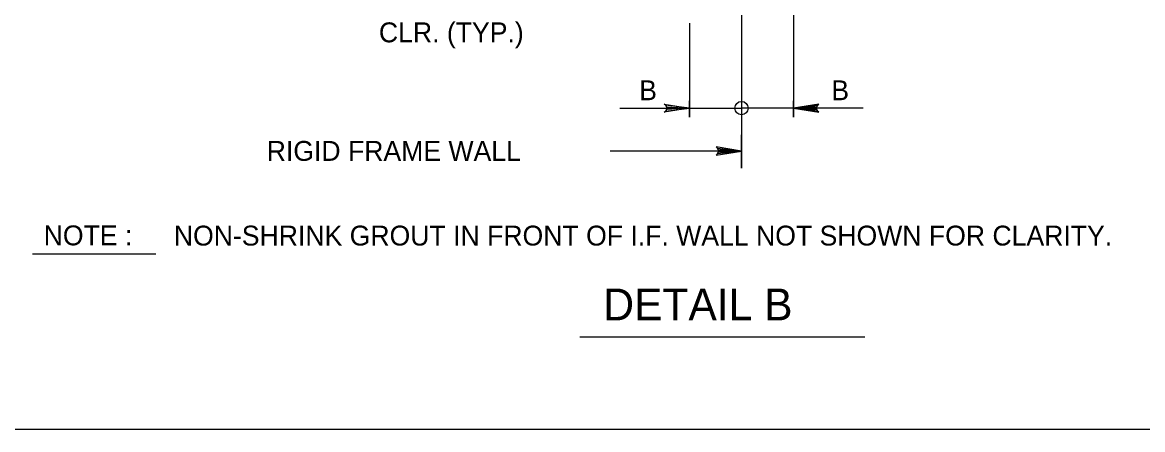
# Model space of a CAD drawing. Extents: x 641328 to 643024, y 298283 to 300065.
# Drawn here: x 641682.8 to 641851.7, y 298892.3 to 298953.8 of the extents above; entities that cross this region are included whole.
import ezdxf

# ---------------------------------------------------------------- set-up
doc = ezdxf.new("R2010")
doc.units = 0
doc.layers.add('2', color=7, linetype='Continuous')

msp = doc.modelspace()

# ---------------------------------------------------------------- linework, layer by layer
at = {"layer": '2'}
for p, q in [((641791.21, 299067.66), (641791.21, 298931.76)), ((641799.06, 298974.07), (641799.06, 298939.45)), ((641783.35, 298953.64), (641783.35, 298939.45)), ((641772.87, 298940.82), (641791.21, 298940.82)), ((641779.74, 298941.25), (641779.55, 298941.41)), ((641779.55, 298941.41), (641783.35, 298940.82)), ((641783.35, 298940.82), (641779.56, 298940.19)), ((641779.74, 298941.25), (641779.88, 298940.99)), ((641783.35, 298940.82), (641779.74, 298941.25)), ((641779.76, 298940.37), (641783.35, 298940.82)), ((641779.88, 298940.63), (641779.76, 298940.37)), ((641779.88, 298940.99), (641783.35, 298940.82)), ((641779.88, 298940.99), (641779.88, 298940.63)), ((641783.35, 298940.82), (641779.88, 298940.63)), ((641783.35, 298940.82), (641779.88, 298940.81)), ((641783.35, 298939.45), (641783.35, 298941.93)), ((641809.54, 298940.82), (641791.21, 298940.82)), ((641799.06, 298939.45), (641799.06, 298941.93)), ((641802.86, 298941.41), (641799.06, 298940.82)), ((641799.06, 298940.82), (641802.67, 298941.25)), ((641802.53, 298940.99), (641799.06, 298940.82)), ((641799.06, 298940.82), (641802.53, 298940.63)), ((641802.65, 298940.37), (641799.06, 298940.82)), ((641799.06, 298940.82), (641802.85, 298940.19)), ((641799.06, 298940.82), (641802.53, 298940.81)), ((641802.67, 298941.25), (641802.53, 298940.99)), ((641802.53, 298940.99), (641802.53, 298940.63)), ((641802.53, 298940.63), (641802.65, 298940.37)), ((641802.67, 298941.25), (641802.86, 298941.41)), ((641779.56, 298940.19), (641779.76, 298940.37)), ((641802.85, 298940.19), (641802.65, 298940.37)), ((641791.21, 298931.76), (641791.21, 298936.79)), ((641791.21, 298934.33), (641771.4, 298934.33)), ((641787.4, 298933.74), (641791.21, 298934.33)), ((641787.6, 298933.9), (641787.4, 298933.74)), ((641791.21, 298934.33), (641787.41, 298934.96)), ((641787.41, 298934.96), (641787.61, 298934.78)), ((641791.21, 298934.33), (641787.6, 298933.9)), ((641787.6, 298933.9), (641787.73, 298934.16)), ((641787.73, 298934.52), (641787.61, 298934.78)), ((641787.61, 298934.78), (641791.21, 298934.33)), ((641791.21, 298934.33), (641787.73, 298934.52)), ((641787.73, 298934.16), (641787.73, 298934.52)), ((641791.21, 298934.33), (641787.73, 298934.34)), ((641787.73, 298934.16), (641791.21, 298934.33)), ((641684.27, 298918.85), (641702.86, 298918.85)), ((641766.84, 298906.32), (641809.79, 298906.32)), ((642153.5, 298892.3), (641367.51, 298892.3))]:
    msp.add_line(p, q, dxfattribs=at)
msp.add_circle((641791.21, 298940.82), 1, dxfattribs=at)

# ---------------------------------------------------------------- texts
for s, height, p in [('CLR. (TYP.)', 3, (641736.52, 298950.75)), ('B', 3, (641775.78, 298942.01)), ('B', 3, (641804.76, 298942.01)), ('  RIGID FRAME WALL', 3, (641717.37, 298932.86)), ('NOTE :', 3, (641685.96, 298920.11)), ('NON-SHRINK GROUT IN FRONT OF I.F. WALL NOT SHOWN FOR CLARITY.', 3, (641705.59, 298920.08)), ('DETAIL B', 4.8, (641770.37, 298908.79))]:
    msp.add_text(s, height=height, dxfattribs=at).set_placement(p)

doc.saveas('drawing.dxf')
